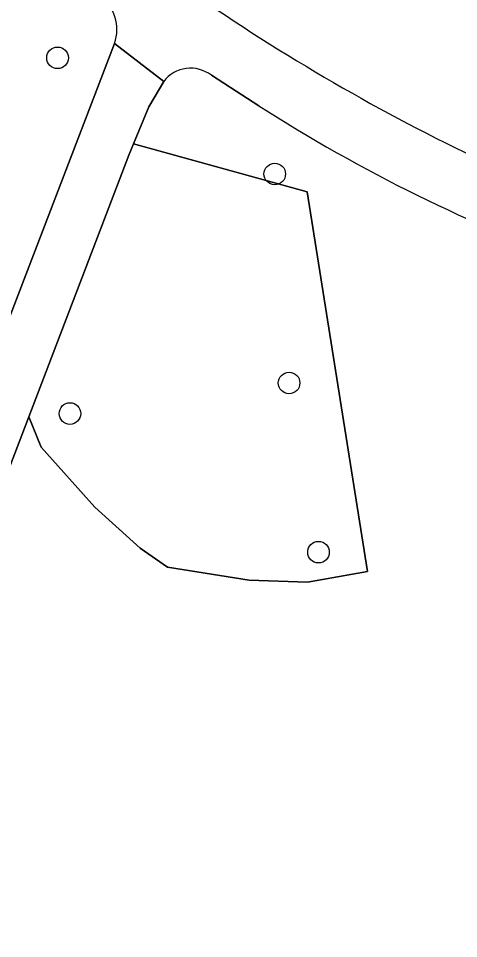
# Model space of a CAD drawing. Extents: x 161258 to 161838, y 380833 to 381727.
# Drawn here: x 161565.99 to 161585.94, y 381049.56 to 381091.24 of the extents above; entities that cross this region are included whole.
import ezdxf

# ---------------------------------------------------------------- set-up
doc = ezdxf.new("R2010")
doc.units = 0
for name, color, linetype in [('IMGEO_Boom', 7, 'Continuous'), ('IMGEO_Groenvoorziening', 7, 'Continuous'), ('IMGEO_Voetpad_gesloten', 7, 'Continuous')]:
    doc.layers.add(name, color=color, linetype=linetype)

msp = doc.modelspace()

# ---------------------------------------------------------------- linework, layer by layer
at = {"layer": 'IMGEO_Boom'}
for centre in [(161567.768, 381089.456), (161577.607, 381084.195), (161578.257, 381074.726), (161568.33, 381073.342), (161579.589, 381067.061)]:
    msp.add_circle(centre, 0.489, dxfattribs=at)
at = {"layer": 'IMGEO_Groenvoorziening'}
for points in [[(161560.598, 381095.289), (161562.602, 381075.754), (161561.415, 381066.822), (161570.341, 381090.111)], [(161576.884, 381087.282), (161575.86, 381087.942), (161574.735, 381088.668)], [(161572.576, 381088.391), (161571.908, 381087.238), (161571.207, 381085.553), (161579.078, 381083.384), (161581.811, 381066.186), (161579.095, 381065.701), (161576.454, 381065.801), (161572.748, 381066.382), (161571.504, 381067.244), (161569.459, 381069.096), (161567.021, 381071.824), (161566.466, 381073.198), (161557.199, 381048.959), (161555.301, 381043.416), (161557.769, 381042.844), (161575.416, 381039.839), (161574.684, 381035.789)]]:
    msp.add_lwpolyline(points, dxfattribs=at)
msp.add_lwpolyline([(161570.998, 381085.05), (161566.466, 381073.198), (161567.021, 381071.824), (161569.459, 381069.096), (161571.504, 381067.244), (161572.748, 381066.382), (161576.454, 381065.801), (161579.095, 381065.701), (161581.811, 381066.186), (161579.078, 381083.384), (161571.207, 381085.553)], close=True, dxfattribs=at)
for centre, radius, start, end in [((161568.691, 381090.751), 1.77, 338.8064, 58.0314), ((161627.096, 381169.091), 93.347, 236.05451, 245.49054), ((161573.794, 381087.451), 1.538, 52.2778, 142.3444), ((161617.197, 381150.377), 74.874, 237.42468, 250.0461)]:
    msp.add_arc(centre, radius, start, end, dxfattribs=at)
at = {"layer": 'IMGEO_Voetpad_gesloten'}
msp.add_lwpolyline([(161566.466, 381073.198), (161570.998, 381085.05), (161571.207, 381085.553), (161571.908, 381087.238), (161572.576, 381088.391), (161570.341, 381090.111), (161561.415, 381066.822), (161560.019, 381063.178), (161553.768, 381046.868), (161552.686, 381043.703), (161555.301, 381043.416), (161557.199, 381048.959)], close=True, dxfattribs=at)
for points in [[(161570.341, 381090.111), (161572.576, 381088.391)], [(161574.735, 381088.668), (161575.86, 381087.942), (161576.884, 381087.282)]]:
    msp.add_lwpolyline(points, dxfattribs=at)
for centre, radius, start, end in [((161568.691, 381090.751), 1.77, 338.8064, 58.0314), ((161627.096, 381169.091), 93.347, 236.05451, 245.49054), ((161573.794, 381087.451), 1.538, 52.2778, 142.3444), ((161617.197, 381150.377), 74.874, 237.42468, 250.0461)]:
    msp.add_arc(centre, radius, start, end, dxfattribs=at)

doc.saveas('drawing.dxf')
